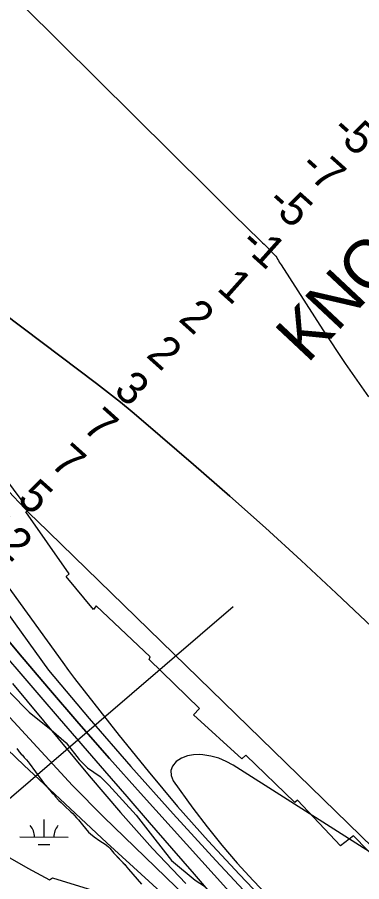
# Model space of a CAD drawing. Extents: x 3180038 to 3217926, y 922069 to 947485.
# Drawn here: x 3200616 to 3201328, y 936993 to 938779 of the extents above; entities that cross this region are included whole.
import ezdxf

# ---------------------------------------------------------------- set-up
doc = ezdxf.new("R2010")
doc.units = 0
for name, color, linetype in [('V-RIVR-EDGE', 7, 'Continuous'), ('V-RIVR-RANG', 7, 'Continuous'), ('V-RRAP-RVMT', 7, 'Continuous'), ('V-SITE-VEGE', 7, 'Continuous'), ('V-TOPO-DPTH', 7, 'Continuous'), ('V-TOPO-GNAM-IDEN', 7, 'Continuous'), ('V-TOPO-MAJR', 7, 'Continuous'), ('V-TOPO-MINR', 7, 'Continuous'), ('V-TOPO-WATR', 7, 'Continuous'), ('V-WETL-SWMP', 7, 'Continuous')]:
    doc.layers.add(name, color=color, linetype=linetype)

msp = doc.modelspace()

# ---------------------------------------------------------------- linework, layer by layer
at = {"layer": 'V-RIVR-EDGE'}
msp.add_lwpolyline([(3200600.7, 937384.4), (3200640.6, 937343.3), (3200686.1, 937307.2), (3200717.4, 937279.9), (3200744.2, 937245.4), (3200761.2, 937228.4), (3200787.7, 937210.3), (3200805.7, 937192.5), (3200862.2, 937130.8), (3200895.6, 937087.1), (3200934.8, 937037.2), (3200983.8, 936996.1), (3201003.1, 936984.3)], dxfattribs=at)
at = {"layer": 'V-RIVR-RANG'}
msp.add_line((3200406.5, 936999.3), (3201062.3, 937561.9), dxfattribs=at)
at = {"layer": 'V-RRAP-RVMT'}
for points in [[(3201190.4, 937157.2), (3201088.9, 937254.8), (3201080.4, 937247.1), (3200980.8, 937338.2), (3200993.1, 937351.1), (3200888.8, 937452.2), (3200891.2, 937457.9), (3200779.3, 937563.4), (3200774, 937555.7), (3200717.1, 937624), (3200723.5, 937629), (3200634.1, 937757.5), (3200639.9, 937761.9), (3200557.7, 937871.2)], [(3201578.4, 936928.5), (3201552.7, 936955.6), (3201520.7, 936929.7), (3201431.1, 937024.3), (3201399.1, 936998.2), (3201311.7, 937088), (3201284.2, 937067.2), (3201195.3, 937161.6), (3201190.4, 937157.2)], [(3200561.4, 937064.9), (3200638.3, 937021.5), (3200683, 936997.3), (3200689.3, 937001.5), (3200772, 936975.8)]]:
    msp.add_lwpolyline(points, dxfattribs=at)
at = {"layer": 'V-SITE-VEGE'}
msp.add_lwpolyline([(3200615, 937268.3), (3200620.4, 937261.7), (3200624.1, 937256.7), (3200626.7, 937254.6), (3200630.4, 937250.2), (3200632.7, 937248.1), (3200635, 937245.1), (3200638.7, 937241), (3200640.4, 937238.3), (3200666.6, 937202.2), (3200673.2, 937194.2), (3200677.7, 937188.9), (3200687.2, 937178.2), (3200692.1, 937173.1), (3200695.5, 937168.7), (3200702.3, 937161), (3200706.9, 937156.8), (3200713.5, 937150), (3200726.7, 937137.8), (3200731.3, 937133.9), (3200734.8, 937130), (3200738.8, 937125), (3200742.5, 937120.8), (3200751, 937110.5), (3200763.6, 937095.6), (3200775.4, 937086.1), (3200787.2, 937077.7), (3200795.9, 937072), (3200800.8, 937068.4), (3200804.5, 937065.4), (3200807.4, 937062.4), (3200810.5, 937058.9), (3200816, 937052.3), (3200840.6, 937026.2), (3200842.9, 937023.5), (3200846, 937019.1), (3200872.9, 936988.5)], dxfattribs=at)
at = {"layer": 'V-TOPO-DPTH'}
for points in [[(3201583.8, 937298.9), (3201275.7, 937589.6), (3201203, 937657.2), (3201129.7, 937724.2), (3201055.4, 937790.1), (3200980.6, 937855.4), (3200877.5, 937944.1), (3200853.6, 937964.2), (3200829.4, 937984.1), (3200804.9, 938003.4), (3200780.1, 938022.5), (3200667.5, 938107.4), (3200586.4, 938168.9), (3200505.7, 938230.9), (3200425.5, 938293.6), (3200345.6, 938356.7), (3200123.1, 938533.8), (3200116.1, 938541.6), (3200111, 938550.1), (3200108.9, 938559.8), (3199702.3, 939373.2)], [(3201583.8, 937298.9), (3201275.7, 937589.6), (3201203, 937657.2), (3201129.7, 937724.2), (3201055.4, 937790.1), (3200980.6, 937855.4), (3200877.5, 937944.1), (3200853.6, 937964.2), (3200829.4, 937984.1), (3200804.9, 938003.4), (3200780.1, 938022.5), (3200667.5, 938107.4), (3200586.4, 938168.9), (3200505.7, 938230.9), (3200425.5, 938293.6), (3200345.6, 938356.7), (3200123.1, 938533.8), (3200116.1, 938541.6), (3200111, 938550.1), (3200108.9, 938559.8), (3199702.3, 939373.2)], [(3199480.2, 938782.2), (3199585.5, 938762.1), (3199664, 938728.2), (3199737.4, 938688.3), (3199818.8, 938634.5), (3199878.4, 938574.7), (3200022.2, 938395.5), (3200710.7, 937445.8), (3200722.3, 937429.4), (3200734.4, 937413.3), (3200826.8, 937295.3), (3200886.5, 937221.4), (3200947.6, 937148.7), (3201010.8, 937077.8), (3201075.5, 937008.2), (3201204.2, 936873.5), (3201218.5, 936858.8), (3201233, 936844.4), (3201247.9, 936830.2), (3201262.9, 936816.3), (3201864.5, 936269.8)], [(3199480.2, 938782.2), (3199585.5, 938762.1), (3199664, 938728.2), (3199737.4, 938688.3), (3199818.8, 938634.5), (3199878.4, 938574.7), (3200022.2, 938395.5), (3200710.7, 937445.8), (3200722.3, 937429.4), (3200734.4, 937413.3), (3200826.8, 937295.3), (3200886.5, 937221.4), (3200947.6, 937148.7), (3201010.8, 937077.8), (3201075.5, 937008.2), (3201204.2, 936873.5), (3201218.5, 936858.8), (3201233, 936844.4), (3201247.9, 936830.2), (3201262.9, 936816.3), (3201864.5, 936269.8)], [(3201150.3, 936867.2), (3200871, 937176.4), (3200807, 937248), (3200743.6, 937320.1), (3200681, 937392.8), (3200619, 937466), (3200519.7, 937584.4), (3200507.8, 937598.9), (3200496, 937613.4), (3200484.4, 937628.2), (3200473, 937643.1), (3200416.6, 937717.9), (3200407.9, 937730.1), (3200399.7, 937742.5), (3199991.3, 938358.1), (3199918.5, 938452.2), (3199859.5, 938525), (3199813.1, 938581.9), (3199696.2, 938661.6), (3199557.8, 938725.5), (3199426, 938741.6), (3199349.9, 938732.7)]]:
    msp.add_lwpolyline(points, dxfattribs=at)
at = {"layer": 'V-TOPO-MAJR'}
msp.add_lwpolyline([(3200543.7, 937394.1), (3200730.4, 937191.7), (3200795.4, 937126.9), (3201136.2, 936796.6)], dxfattribs=at)
at = {"layer": 'V-TOPO-MINR'}
for points in [[(3199702.3, 939373.2), (3200108.9, 938559.8), (3200111, 938550.1), (3200116.1, 938541.6), (3200123.1, 938533.8), (3200345.6, 938356.7), (3200425.5, 938293.6), (3200505.7, 938230.9), (3200586.4, 938168.9), (3200667.5, 938107.4), (3200780.1, 938022.5), (3200804.9, 938003.4), (3200829.4, 937984.1), (3200853.6, 937964.2), (3200877.5, 937944.1), (3200980.6, 937855.4), (3201055.4, 937790.1), (3201129.7, 937724.2), (3201203, 937657.2), (3201275.7, 937589.6), (3201583.8, 937298.9)], [(3200473.2, 938956.5), (3201011.3, 938423.1), (3201030, 938404.5), (3201048.9, 938386), (3201067.7, 938367.5), (3201086.7, 938349), (3201122.5, 938314.2), (3201123.5, 938313.2), (3201126.6, 938310.2), (3201146, 938290.7), (3201148.4, 938288.1), (3201150.6, 938285.4), (3201152.6, 938282.6), (3201154.4, 938279.6), (3201156.1, 938276.6), (3201157.9, 938273.5), (3201159.7, 938270.6), (3201161.6, 938267.6), (3201248.3, 938133.2), (3201294.5, 938063.7), (3201342.1, 937995.2)], [(3199569.6, 938784), (3199676.9, 938744.1), (3199760.3, 938694.2), (3199824, 938654.6), (3199922, 938540.8), (3199998.9, 938434.7), (3200003.4, 938427.9), (3200008.3, 938421.6), (3200013.7, 938415.5), (3200365.4, 938048), (3200410.1, 938001.1), (3200454.7, 937954), (3200499.1, 937906.7), (3200543.2, 937859.2), (3200608, 937789.3), (3200619.8, 937776.8), (3200631.7, 937764.4), (3200643.8, 937752.1), (3200656.1, 937740), (3201377.9, 937038.6)], [(3199388.5, 938751.1), (3199453.3, 938753), (3199560, 938739.1), (3199731.4, 938661.6), (3199864.1, 938563.6), (3200680.4, 937430.5), (3200765, 937330.2), (3200850.7, 937231), (3200938.3, 937133.3), (3201027, 937036.8), (3201180, 936873.3), (3201200.5, 936851.9), (3201221.3, 936830.7), (3201242.5, 936810), (3201264.1, 936789.6), (3201517.8, 936554.2)], [(3199349.9, 938732.7), (3199426, 938741.6), (3199557.8, 938725.5), (3199696.2, 938661.6), (3199813.1, 938581.9), (3199859.5, 938525), (3199918.5, 938452.2), (3199991.3, 938358.1), (3200399.7, 937742.5), (3200407.9, 937730.1), (3200416.6, 937717.9), (3200473, 937643.1), (3200484.4, 937628.2), (3200496, 937613.4), (3200507.8, 937598.9), (3200519.7, 937584.4), (3200619, 937466), (3200681, 937392.8), (3200743.6, 937320.1), (3200807, 937248), (3200871, 937176.4), (3201150.3, 936867.2)], [(3200590, 937461.9), (3200627.4, 937418.1), (3200664.9, 937374.3), (3200702.6, 937330.7), (3200796.3, 937222.5), (3200842.6, 937169), (3200888.9, 937115.6), (3200935.3, 937062.2), (3200981.6, 937008.7), (3201022.6, 936961.6)], [(3200606.6, 937402.7), (3200764.7, 937212), (3200829.5, 937136.3), (3200895.8, 937062), (3200964.4, 936989.8)], [(3200544, 937315.2), (3200629.5, 937234.3), (3200715.3, 937153.8), (3200801.6, 937073.8), (3200888.2, 936994.2), (3201107.5, 936794.1)], [(3201389.7, 937026.3), (3201062.7, 937234), (3201047.9, 937241.9), (3201032.7, 937248.3), (3201016.7, 937252.5), (3201000.2, 937255.2), (3200994, 937255.8), (3200980.7, 937255.4), (3200967.9, 937253.2), (3200955.8, 937248.2), (3200944.4, 937241.3), (3200937.3, 937232.3), (3200933.5, 937222.8), (3200934.5, 937212.6), (3200938.6, 937201.9), (3200979.4, 937145.3), (3201008.7, 937106.5), (3201039.1, 937068.4), (3201070.9, 937031.7), (3201103.9, 936995.8), (3201220.3, 936873.9)]]:
    msp.add_lwpolyline(points, dxfattribs=at)
at = {"layer": 'V-TOPO-WATR'}
msp.add_lwpolyline([(3199480.2, 938782.2), (3199585.5, 938762.1), (3199664, 938728.2), (3199737.4, 938688.3), (3199818.8, 938634.5), (3199878.4, 938574.7), (3200022.2, 938395.5), (3200710.7, 937445.8), (3200722.3, 937429.4), (3200734.4, 937413.3), (3200826.8, 937295.3), (3200886.5, 937221.4), (3200947.6, 937148.7), (3201010.8, 937077.8), (3201075.5, 937008.2), (3201204.2, 936873.5), (3201218.5, 936858.8), (3201233, 936844.4), (3201247.9, 936830.2), (3201262.9, 936816.3), (3201864.5, 936269.8)], dxfattribs=at)
at = {"layer": 'V-WETL-SWMP'}
for p, q in [((3200671.6, 937085.7), (3200671.7, 937121.7)), ((3200621.6, 937085.8), (3200721.6, 937085.6)), ((3200659.6, 937070.3), (3200683.6, 937070.3))]:
    msp.add_line(p, q, dxfattribs=at)
msp.add_lwpolyline([(3200615, 937268.3), (3200617, 937265.9), (3200620.4, 937261.7), (3200624.1, 937256.7), (3200626.7, 937254.6), (3200630.4, 937250.2), (3200632.7, 937248.1), (3200635, 937245.1), (3200638.7, 937241), (3200640.4, 937238.3), (3200666.6, 937202.2), (3200673.2, 937194.2), (3200675.7, 937191.2), (3200677.7, 937188.9), (3200687.2, 937178.2), (3200689.5, 937175.8), (3200692.1, 937173.1), (3200695.5, 937168.7), (3200702.3, 937161), (3200706.9, 937156.8), (3200710.4, 937153.2), (3200713.5, 937150), (3200726.7, 937137.8), (3200731.3, 937133.9), (3200734.8, 937130), (3200738.8, 937125), (3200742.5, 937120.8), (3200751, 937110.5), (3200763.6, 937095.6), (3200767.6, 937092.3), (3200775.4, 937086.1), (3200787.2, 937077.7), (3200792.7, 937074.1), (3200795.9, 937072), (3200800.8, 937068.4), (3200804.5, 937065.4), (3200807.4, 937062.4), (3200810.5, 937058.9), (3200816, 937052.3), (3200816.8, 937051.4), (3200838.3, 937028.6), (3200840.6, 937026.2), (3200842.9, 937023.5), (3200846, 937019.1), (3200872.9, 936988.5)], dxfattribs=at)
for centre, start, end in [((3200616.4, 937086.3), 359.099, 40.6427), ((3200726.9, 937086.1), 139.099, 180.6427)]:
    msp.add_arc(centre, 35.2, start, end, dxfattribs=at)

# ---------------------------------------------------------------- texts
at = {"layer": 'V-RIVR-RANG'}
for s, p in [('-5', (3201263, 938542.1)), ('-7', (3201197.3, 938466.7)), ('-5', (3201129.2, 938393.4)), ('-1', (3201073.9, 938308.7)), ('1', (3201026.7, 938216.8)), ('2', (3200947.4, 938153.5)), ('2', (3200880.6, 938079.2)), ('3', (3200813.3, 938005.2)), ('7', (3200748.8, 937928.7)), ('7', (3200681.9, 937854.4)), ('5', (3200613.8, 937781.1)), ('12', (3200534.7, 937717.6))]:
    msp.add_text(s, height=67, rotation=318.1631, dxfattribs=at).set_placement(p)
at = {"layer": 'V-TOPO-GNAM-IDEN'}
msp.add_text('KNOX LANDING', height=100, rotation=46.8728, dxfattribs=at).set_placement((3201216.1, 938062.3))

doc.saveas('drawing.dxf')
